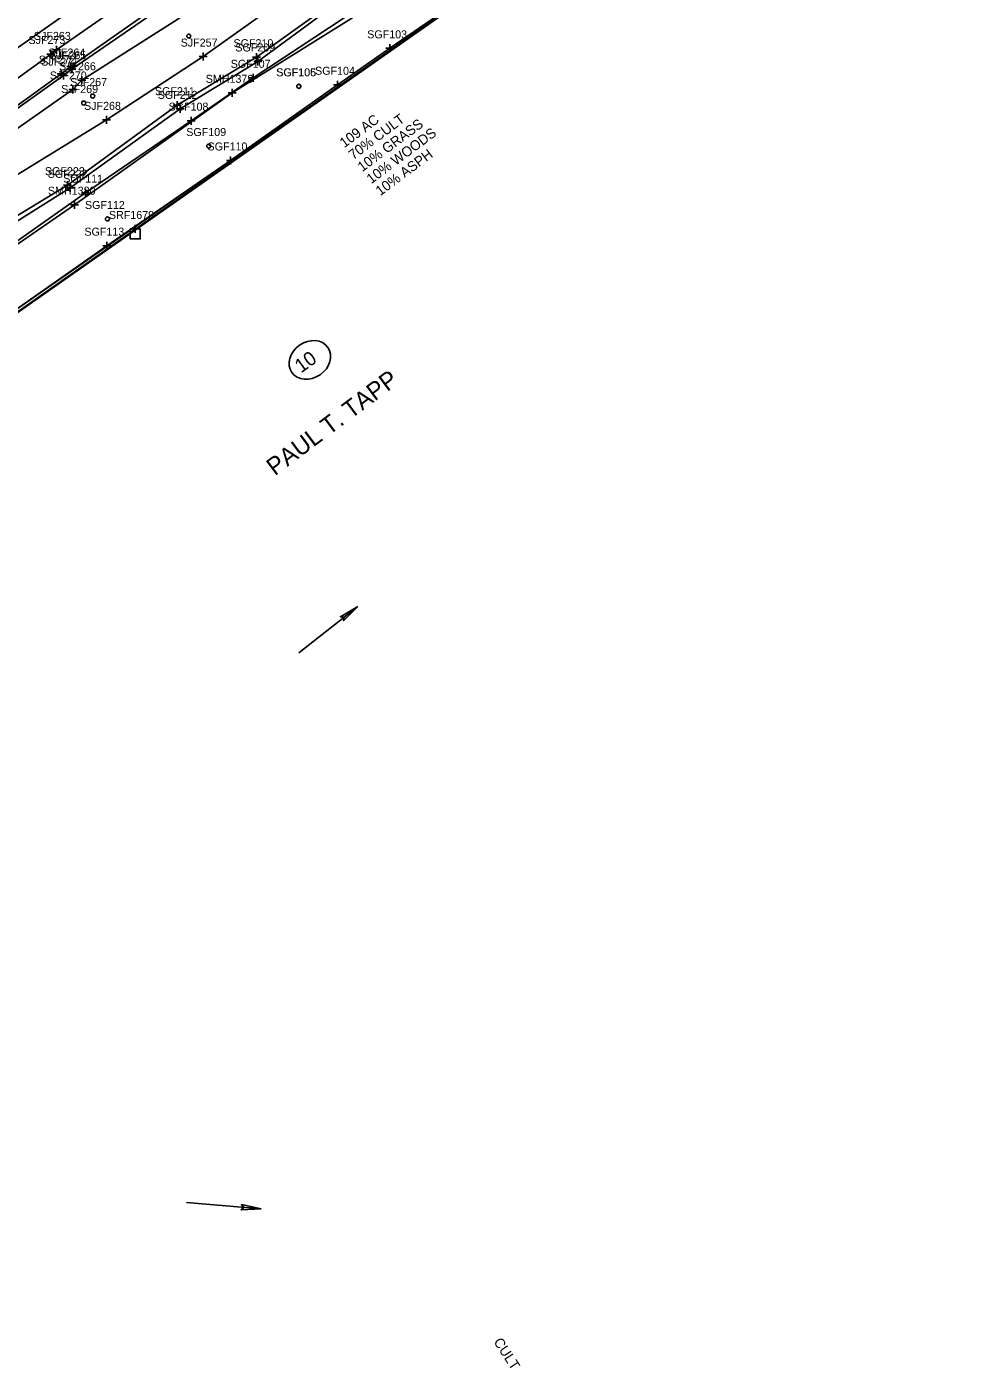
# Model space of a CAD drawing. Extents: x 941041 to 969446, y 397014 to 416764.
# Drawn here: x 953048 to 953519, y 403361 to 404032 of the extents above; entities that cross this region are included whole.
import ezdxf

# ---------------------------------------------------------------- set-up
doc = ezdxf.new("R2010")
doc.units = 0
for name, color, linetype in [('SURVEY - DRAINAGE - Area Shapes', 7, 'Continuous'), ('SURVEY - DRAINAGE - Area Shapes Text', 7, 'Continuous'), ('SURVEY - DTM - Breaklines', 7, 'Continuous'), ('SURVEY - DTM - Breaklines - Points - Locators', 7, 'Continuous'), ('SURVEY - DTM - Breaklines - Points - Numbers', 7, 'Continuous'), ('SURVEY - DTM - Spot Points - Locators', 7, 'Continuous'), ('SURVEY - DTM - Spot Points - Point Numbers', 7, 'Continuous'), ('SURVEY - DTM GRAPHICS - Boundary Line', 7, 'Continuous'), ('SURVEY - NON-TRANSPORTATION - Features', 7, 'Continuous'), ('SURVEY - NON-TRANSPORTATION - Features - Points - Locators', 7, 'Continuous'), ('SURVEY - NON-TRANSPORTATION - Features - Points - Numbers', 7, 'Continuous'), ('SURVEY - PROPERTY - Owners', 7, 'Continuous'), ('SURVEY - PROPERTY - ROW Lines', 7, 'Continuous'), ('SURVEY - PROPERTY - ROW Markers - Points - Locators', 7, 'Continuous'), ('SURVEY - PROPERTY - ROW Markers - Points - Numbers', 7, 'Continuous'), ('SURVEY - PROPERTY - ROW Markers with Text', 7, 'Continuous'), ('SURVEY - PROPERTY - Tract Numbers', 7, 'Continuous'), ('SURVEY - TRANSPORTATION - Features', 7, 'Continuous'), ('SURVEY - TRANSPORTATION - Features - Points - Locators', 7, 'Continuous'), ('SURVEY - TRANSPORTATION - Features - Points - Numbers', 7, 'Continuous'), ('SURVEY - TRANSPORTATION - Roads', 7, 'Continuous'), ('SURVEY - TRANSPORTATION - Roads - Points - Locators', 7, 'Continuous'), ('SURVEY - TRANSPORTATION - Roads - Points - Numbers', 7, 'Continuous'), ('SURVEY - VEGETATION - Features - Points - Locators', 7, 'Continuous'), ('SURVEY - VEGETATION - Features - Points - Numbers', 7, 'Continuous'), ('SURVEY - VEGETATION - Features with Text', 7, 'Continuous')]:
    doc.layers.add(name, color=color, linetype=linetype)

msp = doc.modelspace()

# ---------------------------------------------------------------- linework, layer by layer
at = {"layer": 'SURVEY - DRAINAGE - Area Shapes'}
msp.add_lwpolyline([(954050.98, 404130.56), (953837.45, 404341.16), (953706.36, 404460.47), (953686.21, 404471.93), (953450.22, 404306.36), (952524.78, 403657.05)], dxfattribs=at)
at = {"layer": 'SURVEY - DRAINAGE - Area Shapes Text'}
for p, q in [((953214, 403741.89), (953184.51, 403718.69)), ((953165.69, 403440.69), (953128.31, 403443.85))]:
    msp.add_line(p, q, dxfattribs=at)
for points in [[(953214, 403741.89), (953206.87, 403734.69), (953207.12, 403736.48), (953205.29, 403736.7)], [(953165.69, 403440.69), (953155.57, 403440.29), (953156.97, 403441.43), (953155.78, 403442.83)]]:
    msp.add_lwpolyline(points, close=True, dxfattribs=at)
for points in [[(953214, 403741.89), (953206.87, 403734.69), (953207.12, 403736.48), (953205.29, 403736.7), (953214, 403741.89)], [(953165.69, 403440.69), (953155.57, 403440.29), (953156.97, 403441.43), (953155.78, 403442.83), (953165.69, 403440.69)]]:
    msp.add_lwpolyline(points, dxfattribs=at)
at = {"layer": 'SURVEY - DTM - Breaklines'}
for points in [[(953372.81, 404211.16), (953328.7, 404178.63), (953281.34, 404147.33), (953174.45, 404073.4), (953124.03, 404035.56), (953075.88, 404004.95), (953071.39, 404000.34), (953024.77, 403967.68), (952917.54, 403887.23)], [(953434.32, 404202.37), (953401.29, 404167.95), (953352.13, 404141.91), (953317.24, 404119.57), (953259.72, 404086.89), (953210.13, 404050.08), (953163.23, 404016.46), (953123.6, 403992.48), (953068.74, 403952.48), (953031.33, 403929.82), (952972.85, 403890.17), (952918.35, 403849.7), (952888.56, 403825.19)], [(953434.75, 404201.6), (953401.96, 404167.11), (953353.13, 404140.03), (953317.67, 404118.32), (953260.82, 404085.35), (953210.55, 404048.65), (953163.98, 404014.33), (953125.14, 403990.61), (953070.13, 403951.17), (953033.07, 403927.99), (952975.29, 403887.54), (952920.44, 403848.67)], [(953398.65, 404176.28), (953348.77, 404147.35), (953294.78, 404123.47), (953240.01, 404086.89), (953186.29, 404052.29), (953136.63, 404016.77), (953088.35, 403985.15), (953030.11, 403949.56), (952979.78, 403909.56), (952926.5, 403873.35)], [(953256.01, 404071.77), (953222.78, 404046.68), (953161.65, 404006.17), (953130.63, 403984.73), (953077.73, 403948.74), (953016.96, 403905.76), (952972.55, 403873.99), (952895.04, 403816.11), (952849.49, 403784.45), (952806.1, 403754.66), (952758.51, 403717.61), (952745.6, 403709.26)]]:
    msp.add_lwpolyline(points, dxfattribs=at)
at = {"layer": 'SURVEY - DTM - Breaklines - Points - Locators'}
for p, q in [((953136.63, 404018.77), (953136.63, 404014.77)), ((953138.63, 404016.77), (953134.63, 404016.77)), ((953165.23, 404016.46), (953161.23, 404016.46)), ((953165.98, 404014.33), (953161.98, 404014.33)), ((953163.23, 404018.46), (953163.23, 404014.46)), ((953163.98, 404016.33), (953163.98, 404012.33)), ((953075.88, 404006.95), (953075.88, 404002.95)), ((953163.65, 404006.17), (953159.65, 404006.17)), ((953161.65, 404008.17), (953161.65, 404004.17)), ((953073.39, 404000.34), (953069.39, 404000.34)), ((953071.39, 404002.34), (953071.39, 403998.34)), ((953077.88, 404004.95), (953073.88, 404004.95)), ((953125.6, 403992.48), (953121.6, 403992.48)), ((953123.6, 403994.48), (953123.6, 403990.48)), ((953125.14, 403992.61), (953125.14, 403988.61)), ((953090.35, 403985.15), (953086.35, 403985.15)), ((953088.35, 403987.15), (953088.35, 403983.15)), ((953127.14, 403990.61), (953123.14, 403990.61)), ((953130.63, 403986.73), (953130.63, 403982.73)), ((953132.63, 403984.73), (953128.63, 403984.73)), ((953070.74, 403952.48), (953066.74, 403952.48)), ((953068.74, 403954.48), (953068.74, 403950.48)), ((953070.13, 403953.17), (953070.13, 403949.17)), ((953072.13, 403951.17), (953068.13, 403951.17)), ((953079.73, 403948.74), (953075.73, 403948.74)), ((953077.73, 403950.74), (953077.73, 403946.74))]:
    msp.add_line(p, q, dxfattribs=at)
at = {"layer": 'SURVEY - DTM - Spot Points - Locators'}
for centre in [(953129.45, 404027), (953184.46, 404001.9), (953184.47, 404001.92), (953076.9, 403993.55), (953081.38, 403997.04), (953139.43, 403972.05), (953088.76, 403935.59)]:
    msp.add_circle(centre, 1, dxfattribs=at)
at = {"layer": 'SURVEY - DTM GRAPHICS - Boundary Line'}
msp.add_lwpolyline([(952613.11, 403589.47), (952670.27, 403628.77), (952767.62, 403696.96), (952768.86, 403698.28), (952816, 403731.06), (952852.21, 403756.69), (952914.83, 403800.01), (952981.07, 403846.95), (953038.17, 403886.75), (953150.23, 403964.85), (953203.83, 404002.68), (953229.9, 404020.9), (953265.94, 404045.81)], dxfattribs=at)
at = {"layer": 'SURVEY - NON-TRANSPORTATION - Features'}
for points in [[(953433.88, 404163.75), (953416.09, 404150), (953390.81, 404133.4), (953265.94, 404045.81), (953229.9, 404020.9)], [(953229.9, 404020.9), (953203.83, 404002.68), (953150.23, 403964.85), (953088.48, 403922.23), (953038.17, 403886.75), (952981.07, 403846.95), (952914.83, 403800.01), (952852.21, 403756.69), (952816, 403731.06), (952768.86, 403698.28), (952767.62, 403696.96)]]:
    msp.add_lwpolyline(points, dxfattribs=at)
at = {"layer": 'SURVEY - NON-TRANSPORTATION - Features - Points - Locators'}
for p, q in [((953231.9, 404020.9), (953227.9, 404020.9)), ((953229.9, 404022.9), (953229.9, 404018.9)), ((953205.83, 404002.68), (953201.83, 404002.68)), ((953203.83, 404004.68), (953203.83, 404000.68)), ((953150.23, 403966.85), (953150.23, 403962.85)), ((953152.23, 403964.85), (953148.23, 403964.85)), ((953090.48, 403922.23), (953086.48, 403922.23)), ((953088.48, 403924.23), (953088.48, 403920.23))]:
    msp.add_line(p, q, dxfattribs=at)
at = {"layer": 'SURVEY - PROPERTY - ROW Lines'}
msp.add_line((952368.92, 403415.42), (953970.44, 404538.71), dxfattribs=at)
at = {"layer": 'SURVEY - PROPERTY - ROW Markers - Points - Locators'}
for p, q in [((953102.71, 403932.59), (953102.71, 403928.59)), ((953104.71, 403930.59), (953100.71, 403930.59))]:
    msp.add_line(p, q, dxfattribs=at)
at = {"layer": 'SURVEY - PROPERTY - ROW Markers with Text'}
msp.add_lwpolyline([(953102.71, 403930.59), (953100.21, 403930.59), (953100.21, 403925.59), (953105.21, 403925.59), (953105.21, 403930.59)], close=True, dxfattribs=at)
at = {"layer": 'SURVEY - PROPERTY - Tract Numbers'}
msp.add_ellipse((953189.98, 403865.11), major_axis=(-9.04, -6.26), ratio=0.818182, dxfattribs=at)
at = {"layer": 'SURVEY - TRANSPORTATION - Features'}
msp.add_lwpolyline([(953366.78, 404218.04), (953322.47, 404187.23), (953275.06, 404154.1), (953219.79, 404114.8), (953169.61, 404080.29), (953118.9, 404043.52), (953070.99, 404010.46), (953066.74, 404007.27), (953020.03, 403974.07), (952963.85, 403931.42), (952913.84, 403893.14)], dxfattribs=at)
at = {"layer": 'SURVEY - TRANSPORTATION - Features - Points - Locators'}
for p, q in [((953070.99, 404012.46), (953070.99, 404008.46)), ((953068.74, 404007.27), (953064.74, 404007.27)), ((953066.74, 404009.27), (953066.74, 404005.27)), ((953072.99, 404010.46), (953068.99, 404010.46))]:
    msp.add_line(p, q, dxfattribs=at)
at = {"layer": 'SURVEY - TRANSPORTATION - Roads'}
for points in [[(953360.06, 404227.77), (953316.75, 404197.53), (953268.81, 404163.92), (953213.51, 404125.15), (953163.93, 404090.44), (953112.02, 404054.09), (953063.21, 404020.11), (953060.52, 404018.06), (953014.14, 403984.55)], [(953365.7, 404219.13), (953321.75, 404188.48), (953274.2, 404154.94), (953219.27, 404116.27), (953168.59, 404081.01), (953117.83, 404045.03), (953070.46, 404011.79), (953065.68, 404008.21), (953019.74, 403975.15), (952962.59, 403933.43), (952912.48, 403895.47)]]:
    msp.add_lwpolyline(points, dxfattribs=at)
at = {"layer": 'SURVEY - TRANSPORTATION - Roads - Points - Locators'}
for p, q in [((953060.52, 404020.06), (953060.52, 404016.06)), ((953065.21, 404020.11), (953061.21, 404020.11)), ((953063.21, 404022.11), (953063.21, 404018.11)), ((953062.52, 404018.06), (953058.52, 404018.06)), ((953070.46, 404013.79), (953070.46, 404009.79)), ((953067.68, 404008.21), (953063.68, 404008.21)), ((953065.68, 404010.21), (953065.68, 404006.21)), ((953072.46, 404011.79), (953068.46, 404011.79))]:
    msp.add_line(p, q, dxfattribs=at)
at = {"layer": 'SURVEY - VEGETATION - Features - Points - Locators'}
for p, q in [((953153.12, 403998.66), (953149.12, 403998.66)), ((953151.12, 404000.66), (953151.12, 403996.66)), ((953074.36, 403942.71), (953070.36, 403942.71)), ((953072.36, 403944.71), (953072.36, 403940.71))]:
    msp.add_line(p, q, dxfattribs=at)
at = {"layer": 'SURVEY - VEGETATION - Features with Text'}
for points in [[(953978, 404545.36), (952376.77, 403420.76)], [(952615.41, 403645.7), (952663.71, 403647.1), (952767.16, 403724.79), (952854.64, 403814.73), (952901.03, 403821.23), (952972.41, 403873.85), (953072.36, 403942.71), (953151.12, 403998.66), (953210.95, 404036), (953255.08, 404074.19), (953321.18, 404112.82), (953394.86, 404155.77), (953420.13, 404180.6), (953476.58, 404225.47), (953504.82, 404236.22), (953494.06, 404250.8)]]:
    msp.add_lwpolyline(points, dxfattribs=at)

# ---------------------------------------------------------------- texts
at = {"layer": 'SURVEY - DRAINAGE - Area Shapes Text'}
for s, p in [('109 AC', (953207.22, 403970.96)), ('70% CULT', (953211.71, 403964.96)), ('10% GRASS', (953216.19, 403958.95)), ('10% WOODS', (953220.68, 403952.94)), ('10% ASPH', (953225.17, 403946.93))]:
    msp.add_text(s, height=4.998, rotation=36.74747, dxfattribs=at).set_placement(p)
at = {"layer": 'SURVEY - DTM - Breaklines - Points - Numbers'}
for s, p in [('SJF257', (953125.39, 404021.77)), ('SGF210', (953151.82, 404021.46)), ('SGF209', (953152.72, 404019.33)), ('SJF266', (953064.53, 404009.95)), ('SGF107', (953150.41, 404011.17)), ('SJF270', (953059.97, 404005.34)), ('SGF211', (953112.52, 403997.48)), ('SGF212', (953113.9, 403995.61)), ('SJF268', (953077.06, 403990.15)), ('SGF108', (953119.34, 403989.73)), ('SGF223', (953057.5, 403957.48)), ('SGF222', (953058.89, 403956.17)), ('SGF111', (953066.65, 403953.74))]:
    msp.add_text(s, height=4, dxfattribs=at).set_placement(p)
at = {"layer": 'SURVEY - DTM - Spot Points - Point Numbers'}
for s, p in [('SJF267', (953070.14, 404002.04)), ('SGF106', (953173.12, 404006.92)), ('SGF105', (953173.22, 404006.9)), ('SJF269', (953065.64, 403998.55)), ('SGF109', (953128.18, 403977.05)), ('SGF112', (953077.52, 403940.59))]:
    msp.add_text(s, height=4, dxfattribs=at).set_placement(p)
at = {"layer": 'SURVEY - NON-TRANSPORTATION - Features - Points - Numbers'}
for s, p in [('SGF103', (953218.66, 404025.9)), ('SGF104', (953192.59, 404007.68)), ('SGF110', (953138.82, 403969.85)), ('SGF113', (953077.24, 403927.23))]:
    msp.add_text(s, height=4, dxfattribs=at).set_placement(p)
at = {"layer": 'SURVEY - PROPERTY - Owners'}
msp.add_text('PAUL T. TAPP', height=8.75, rotation=36.84553, dxfattribs=at).set_placement((953172.47, 403806.91))
at = {"layer": 'SURVEY - PROPERTY - ROW Markers - Points - Numbers'}
msp.add_text('SRF1679', height=4, dxfattribs=at).set_placement((953089.5, 403935.59))
at = {"layer": 'SURVEY - PROPERTY - Tract Numbers'}
msp.add_text('10', height=7, rotation=35.61179, dxfattribs=at).set_placement((953185.59, 403858.33))
at = {"layer": 'SURVEY - TRANSPORTATION - Features - Points - Numbers'}
for s, p in [('SJF265', (953059.75, 404015.46)), ('SJF271', (953055.66, 404012.27))]:
    msp.add_text(s, height=4, dxfattribs=at).set_placement(p)
at = {"layer": 'SURVEY - TRANSPORTATION - Roads - Points - Numbers'}
for s, p in [('SJF273', (953049.28, 404023.06)), ('SJF263', (953051.97, 404025.11)), ('SJF264', (953059.22, 404016.79)), ('SJF272', (953054.44, 404013.21))]:
    msp.add_text(s, height=4, dxfattribs=at).set_placement(p)
at = {"layer": 'SURVEY - VEGETATION - Features - Points - Numbers'}
for s, p in [('SMH1379', (953137.91, 404003.66)), ('SMH1380', (953059, 403947.71))]:
    msp.add_text(s, height=4, dxfattribs=at).set_placement(p)
at = {"layer": 'SURVEY - VEGETATION - Features with Text'}
msp.add_text('CULT', height=4.998, rotation=303.02387, dxfattribs=at).set_placement((953281.64, 403374.25))

doc.saveas('drawing.dxf')
